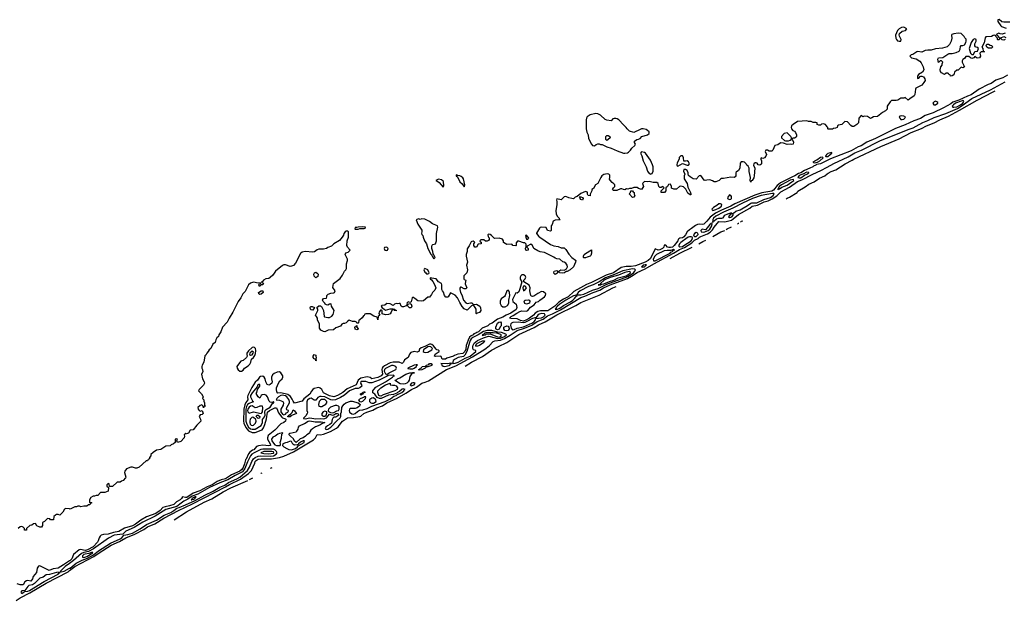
# Model space of a CAD drawing. Header units: inches. Extents: x 2701323 to 2964515, y 494916 to 722124.
# Tile 411 of 656: x 2939342 to 2952338, y 525203 to 532873. Entities that reach past the tile are written whole.
import ezdxf

# ---------------------------------------------------------------- set-up
doc = ezdxf.new("R2010")
doc.units = ezdxf.units.IN
doc.header["$MEASUREMENT"] = 0
for name, color, linetype in [('C9532', 7, 'Continuous'), ('C9542', 7, 'Continuous'), ('C9543', 7, 'Continuous'), ('C9553', 7, 'Continuous')]:
    doc.layers.add(name, color=color, linetype=linetype)

msp = doc.modelspace()

# ---------------------------------------------------------------- linework, layer by layer
at = {"layer": 'C9532', "color": 2}
for points, elevation in [([(2940000, 526410), (2939950, 526418), (2939932, 526408), (2939910, 526366), (2939872, 526328), (2939850, 526338), (2939830, 526338), (2939814, 526330), (2939794, 526310), (2939790, 526268), (2939750, 526266), (2939738, 526278), (2939710, 526286), (2939670, 526246), (2939642, 526230), (2939642, 526190), (2939630, 526168), (2939610, 526168), (2939569, 526189), (2939550, 526218), (2939525, 526215), (2939502, 526198), (2939474, 526190), (2939434, 526150), (2939434, 526130), (2939430, 526129), (2939406, 526130), (2939406, 526150), (2939386, 526170), (2939370, 526178), (2939350, 526175), (2939322, 526150)], 2), ([(2940000, 525725), (2939922, 525670), (2939850, 525630), (2939782, 525618), (2939730, 525596), (2939610, 525659), (2939590, 525653), (2939571, 525629), (2939563, 525570), (2939521, 525519), (2939510, 525488), (2939490, 525455), (2939450, 525466), (2939430, 525461), (2939411, 525449), (2939390, 525406), (2939348, 525408), (2939310, 525419)], 6), ([(2940000, 525691), (2939943, 525650), (2939879, 525590), (2939882, 525582), (2939890, 525581), (2939930, 525589), (2940000, 525626)], 10), ([(2939297, 525203), (2939350, 525237), (2939477, 525303), (2939690, 525430), (2939980, 525580), (2940000, 525596)], 6)]:
    msp.add_lwpolyline(points, dxfattribs=dict(at, elevation=elevation))
at = {"layer": 'C9532', "color": 2, "elevation": 10}
msp.add_lwpolyline([(2939875, 525575), (2939830, 525573), (2939735, 525545), (2939690, 525538), (2939650, 525511), (2939610, 525495), (2939536, 525424), (2939512, 525408), (2939462, 525398), (2939450, 525388), (2939410, 525334), (2939370, 525329), (2939357, 525310), (2939361, 525301), (2939370, 525295), (2939390, 525305), (2939401, 525310), (2939403, 525317), (2939410, 525321), (2939450, 525324), (2939470, 525334), (2939666, 525454), (2939849, 525550), (2939857, 525563), (2939873, 525570)], close=True, dxfattribs=at)
at = {"layer": 'C9542', "color": 2}
for points, elevation in [([(2940000, 525596), (2940070, 525650), (2940320, 525780), (2940390, 525831), (2940550, 525930), (2940660, 525980), (2940743, 526030), (2940864, 526076), (2940981, 526139), (2941030, 526174), (2941126, 526214), (2941244, 526290), (2941438, 526390), (2941622, 526478), (2942059, 526701), (2942110, 526733), (2942256, 526804), (2942360, 526880), (2942401, 526919), (2942445, 527015), (2942450, 527035), (2942463, 527050), (2942490, 527067), (2942530, 527074), (2942667, 527073), (2942770, 527090), (2942830, 527108), (2942957, 527163), (2943219, 527321), (2943247, 527350), (2943270, 527392), (2943311, 527391), (2943350, 527399), (2943446, 527434), (2943523, 527477), (2943545, 527495), (2943604, 527570), (2943667, 527613), (2943750, 527619), (2943830, 527631), (2943843, 527637), (2943884, 527670), (2943924, 527690), (2944004, 527716), (2944054, 527746), (2944130, 527772), (2944190, 527810), (2944325, 527875), (2944439, 527941), (2944513, 527990), (2944580, 528020), (2944650, 528070), (2944696, 528084), (2944737, 528103), (2944977, 528250), (2945100, 528300), (2945320, 528420), (2945481, 528519), (2945537, 528563), (2945590, 528620), (2945615, 528630), (2945690, 528641), (2945739, 528661), (2945816, 528704), (2945910, 528769), (2946004, 528796), (2946101, 528839), (2946170, 528888), (2946250, 528917), (2946310, 528960), (2946374, 528986), (2946480, 529040), (2946750, 529204), (2946801, 529219), (2946912, 529270), (2946998, 529302), (2947048, 529330), (2947134, 529370), (2947364, 529456), (2947417, 529483), (2947490, 529534), (2947599, 529581), (2947714, 529650), (2947973, 529788), (2948050, 529839), (2948116, 529864), (2948215, 529925), (2948250, 529959), (2948296, 529984), (2948316, 530000)], 6), ([(2948103, 530000), (2948090, 529991), (2948055, 529985), (2948042, 529978), (2948032, 529968), (2948028, 529950), (2947982, 529890), (2947957, 529870), (2947930, 529863), (2947910, 529864), (2947893, 529870), (2947870, 529894), (2947850, 529895), (2947842, 529870), (2947825, 529850), (2947790, 529832), (2947770, 529830), (2947730, 529848), (2947670, 529717), (2947636, 529690), (2947599, 529670), (2947470, 529621), (2947412, 529612), (2947346, 529614), (2947279, 529601), (2947179, 529530), (2947082, 529498), (2946890, 529401), (2946823, 529377), (2946746, 529330), (2946657, 529283), (2946580, 529210), (2946520, 529180), (2946459, 529141), (2946406, 529090), (2946311, 529029), (2946214, 529026), (2946182, 529018), (2946144, 528996), (2946123, 528970), (2946071, 528930), (2946030, 528906), (2945990, 528892), (2945950, 528901), (2945910, 528920), (2945824, 528924), (2945809, 528930), (2945827, 528953), (2945856, 528964), (2945903, 528997), (2945942, 529018), (2945970, 529025), (2946030, 529021), (2946049, 529030), (2946084, 529076), (2946132, 529108), (2946160, 529140), (2946189, 529151), (2946208, 529170), (2946270, 529210), (2946284, 529230), (2946285, 529250), (2946256, 529276), (2946230, 529282), (2946182, 529258), (2946130, 529221), (2946110, 529215), (2946099, 529219), (2946090, 529230), (2946079, 529270), (2946076, 529290), (2946079, 529330), (2946065, 529365), (2945995, 529410), (2945994, 529430), (2946014, 529450), (2946022, 529470), (2946013, 529490), (2945990, 529503), (2945970, 529501), (2945956, 529490), (2945946, 529470), (2945947, 529447), (2945968, 529408), (2945944, 529316), (2945930, 529277), (2945910, 529259), (2945890, 529263), (2945845, 529175), (2945849, 529149), (2945895, 529115), (2945904, 529070), (2945894, 529046), (2945823, 528997), (2945761, 528970), (2945717, 528943), (2945650, 528919), (2945576, 528864), (2945542, 528850), (2945522, 528830), (2945444, 528796), (2945422, 528778), (2945396, 528750), (2945377, 528743), (2945361, 528730), (2945338, 528722), (2945326, 528710), (2945301, 528699), (2945281, 528679), (2945260, 528640), (2945235, 528570), (2945230, 528521), (2945216, 528490), (2945210, 528480), (2945190, 528464), (2945124, 528456), (2945081, 528439), (2945070, 528430), (2944978, 528402), (2944962, 528390), (2944950, 528387), (2944918, 528390), (2944903, 528423), (2944890, 528429), (2944830, 528424), (2944819, 528430), (2944827, 528453), (2944878, 528490), (2944878, 528498), (2944869, 528509), (2944850, 528512), (2944840, 528520), (2944803, 528563), (2944781, 528581), (2944770, 528586), (2944750, 528587), (2944690, 528556), (2944642, 528538), (2944621, 528519), (2944609, 528491), (2944596, 528484), (2944590, 528481), (2944548, 528488), (2944503, 528477), (2944486, 528454), (2944470, 528412), (2944422, 528378), (2944410, 528347), (2944390, 528330), (2944350, 528348), (2944331, 528351), (2944270, 528347), (2944230, 528339), (2944158, 528302), (2944135, 528285), (2944126, 528270), (2944121, 528250), (2944132, 528190), (2944113, 528167), (2944070, 528148), (2943990, 528130), (2943968, 528148), (2943930, 528156), (2943844, 528136), (2943808, 528112), (2943781, 528050), (2943665, 527995), (2943608, 527950), (2943536, 527910), (2943490, 527893), (2943430, 527905), (2943350, 527946), (2943330, 527990), (2943310, 528007), (2943290, 528014), (2943268, 528012), (2943230, 528000), (2943210, 527986), (2943193, 527967), (2943170, 527925), (2943094, 527866), (2943070, 527834), (2942970, 527809), (2942950, 527834), (2942939, 527859), (2942915, 527895), (2942883, 527923), (2942790, 527943), (2942750, 527939), (2942735, 527955), (2942730, 527990), (2942732, 528010), (2942757, 528070), (2942776, 528104), (2942805, 528130), (2942816, 528150), (2942815, 528170), (2942789, 528210), (2942770, 528220), (2942742, 528218), (2942701, 528199), (2942680, 528180), (2942667, 528150), (2942666, 528130), (2942676, 528090), (2942670, 528070), (2942650, 528052), (2942630, 528044), (2942610, 528052), (2942603, 528063), (2942590, 528090), (2942581, 528130), (2942570, 528150), (2942550, 528164), (2942521, 528159), (2942509, 528151), (2942483, 528110), (2942450, 528084), (2942407, 528013), (2942355, 527910), (2942351, 527890), (2942353, 527850), (2942325, 527815), (2942313, 527787), (2942301, 527730), (2942296, 527570), (2942302, 527542), (2942328, 527488), (2942343, 527463), (2942362, 527443), (2942410, 527422), (2942450, 527420), (2942531, 527449), (2942543, 527457), (2942559, 527481), (2942576, 527524), (2942598, 527602), (2942614, 527690), (2942639, 527710), (2942710, 527746), (2942730, 527747), (2942738, 527738), (2942760, 527680), (2942801, 527621), (2942810, 527614), (2942850, 527601), (2942854, 527594), (2942850, 527570), (2942830, 527552), (2942790, 527535), (2942710, 527453), (2942620, 527380), (2942611, 527350), (2942613, 527333), (2942646, 527270), (2942652, 527248), (2942630, 527242), (2942550, 527253), (2942495, 527245), (2942467, 527233), (2942431, 527190), (2942414, 527186), (2942378, 527162), (2942362, 527138), (2942330, 527067), (2942322, 527058), (2942310, 527007), (2942290, 526956), (2942272, 526930), (2942246, 526910), (2942140, 526860), (2942057, 526810), (2942003, 526797), (2941947, 526773), (2941881, 526730), (2941816, 526704), (2941722, 526650), (2941630, 526617), (2941550, 526563), (2941530, 526561), (2941490, 526569), (2941479, 526550), (2941459, 526530), (2941414, 526506), (2941376, 526470), (2941321, 526450), (2941261, 526439), (2941232, 526428), (2941196, 526390), (2941137, 526350), (2941015, 526305), (2940939, 526261), (2940870, 526210), (2940830, 526189), (2940724, 526156), (2940650, 526112), (2940579, 526101), (2940510, 526076), (2940447, 526073), (2940418, 526062), (2940403, 526050), (2940391, 526030), (2940379, 525990), (2940368, 525970), (2940310, 525910), (2940238, 525870), (2940210, 525863), (2940184, 525864), (2940150, 525874), (2940128, 525872), (2940053, 525807), (2940029, 525750), (2940007, 525730), (2940000, 525725)], 6), ([(2943599, 530000), (2943562, 529958), (2943490, 529912), (2943458, 529882), (2943410, 529863), (2943390, 529850), (2943350, 529841), (2943290, 529843), (2943270, 529834), (2943232, 529808), (2943210, 529804), (2943110, 529809), (2943070, 529803), (2943050, 529784), (2942982, 529658), (2942954, 529626), (2942930, 529616), (2942910, 529614), (2942850, 529634), (2942830, 529634), (2942810, 529627), (2942719, 529550), (2942682, 529498), (2942650, 529467), (2942630, 529456), (2942590, 529449), (2942558, 529430), (2942546, 529414), (2942534, 529410), (2942562, 529390), (2942551, 529369), (2942531, 529369), (2942509, 529349), (2942498, 529370), (2942502, 529378), (2942518, 529382), (2942526, 529390), (2942518, 529398), (2942490, 529394), (2942430, 529406), (2942390, 529394), (2942362, 529370), (2942317, 529283), (2942289, 529251), (2942261, 529199), (2942224, 529150), (2942157, 529010), (2942106, 528930), (2942082, 528878), (2942021, 528810), (2941996, 528750), (2941971, 528710), (2941965, 528690), (2941945, 528670), (2941930, 528646), (2941922, 528610), (2941892, 528588), (2941865, 528530), (2941842, 528510), (2941831, 528489), (2941812, 528470), (2941799, 528441), (2941788, 528432), (2941771, 528350), (2941751, 528310), (2941746, 528290), (2941745, 528270), (2941755, 528250), (2941758, 528222), (2941742, 528190), (2941756, 528130), (2941778, 528090), (2941782, 528070), (2941770, 528046), (2941712, 527990), (2941702, 527970), (2941742, 527930), (2941760, 527900), (2941762, 527890), (2941754, 527870), (2941772, 527850), (2941773, 527833), (2941782, 527810), (2941782, 527782), (2941790, 527774), (2941790, 527766), (2941778, 527762), (2941770, 527748), (2941766, 527770), (2941746, 527786), (2941723, 527777), (2941692, 527750), (2941698, 527730), (2941710, 527712), (2941730, 527702), (2941750, 527712), (2941757, 527697), (2941762, 527670), (2941750, 527658), (2941725, 527655), (2941712, 527630), (2941730, 527594), (2941731, 527570), (2941681, 527519), (2941630, 527455), (2941594, 527450), (2941570, 527409), (2941543, 527403), (2941533, 527407), (2941514, 527390), (2941518, 527370), (2941511, 527350), (2941470, 527302), (2941426, 527290), (2941418, 527310), (2941426, 527330), (2941410, 527338), (2941394, 527330), (2941394, 527290), (2941372, 527270), (2941343, 527257), (2941330, 527242), (2941270, 527238), (2941205, 527195), (2941150, 527185), (2941102, 527158), (2941074, 527130), (2941074, 527110), (2941054, 527090), (2941054, 527070), (2941038, 527062), (2941030, 527046), (2941010, 527046), (2940920, 526960), (2940890, 526949), (2940870, 526949), (2940830, 526962), (2940810, 526962), (2940750, 526939), (2940731, 526910), (2940726, 526890), (2940742, 526830), (2940740, 526820), (2940710, 526786), (2940684, 526776), (2940670, 526766), (2940630, 526766), (2940567, 526707), (2940526, 526706), (2940522, 526742), (2940510, 526746), (2940494, 526730), (2940494, 526710), (2940514, 526694), (2940510, 526646), (2940467, 526627), (2940410, 526626), (2940372, 526588), (2940353, 526587), (2940330, 526578), (2940310, 526578), (2940280, 526560), (2940262, 526530), (2940262, 526502), (2940270, 526494), (2940290, 526494), (2940294, 526490), (2940278, 526482), (2940270, 526466), (2940250, 526466), (2940228, 526448), (2940190, 526448), (2940150, 526438), (2940130, 526446), (2940110, 526446), (2940090, 526438), (2940070, 526439), (2940010, 526408), (2940000, 526410)], 2), ([(2945531, 530000), (2945538, 529990), (2945538, 529970), (2945530, 529958), (2945510, 529948), (2945488, 529948), (2945470, 529966), (2945430, 529966), (2945414, 529950), (2945418, 529938), (2945433, 529933), (2945434, 529910), (2945392, 529908), (2945370, 529869), (2945348, 529870), (2945335, 529890), (2945338, 529910), (2945348, 529930), (2945340, 529940), (2945328, 529948), (2945310, 529944), (2945303, 529937), (2945286, 529914), (2945276, 529884), (2945250, 529846), (2945247, 529810), (2945235, 529770), (2945235, 529750), (2945251, 529670), (2945238, 529630), (2945251, 529569), (2945242, 529530), (2945205, 529490), (2945205, 529450), (2945210, 529442), (2945231, 529430), (2945225, 529415), (2945223, 529383), (2945242, 529330), (2945230, 529318), (2945210, 529318), (2945170, 529338), (2945162, 529338), (2945153, 529327), (2945152, 529308), (2945159, 529270), (2945178, 529238), (2945202, 529170), (2945230, 529133), (2945250, 529125), (2945290, 529133), (2945310, 529131), (2945330, 529111), (2945370, 529115), (2945416, 529090), (2945425, 529065), (2945428, 529030), (2945410, 529004), (2945382, 528998), (2945370, 528989), (2945366, 528990), (2945369, 529030), (2945366, 529050), (2945330, 529108), (2945305, 529095), (2945250, 529034), (2945210, 529055), (2945184, 529084), (2945150, 529135), (2945119, 529199), (2945090, 529236), (2945030, 529264), (2944996, 529210), (2944990, 529206), (2944968, 529208), (2944950, 529230), (2944934, 529274), (2944922, 529290), (2944915, 529310), (2944915, 529370), (2944908, 529388), (2944868, 529410), (2944838, 529450), (2944778, 529458), (2944770, 529466), (2944762, 529458), (2944762, 529450), (2944778, 529438), (2944795, 529415), (2944816, 529376), (2944835, 529330), (2944820, 529300), (2944791, 529270), (2944779, 529241), (2944750, 529208), (2944730, 529209), (2944670, 529159), (2944650, 529155), (2944598, 529158), (2944558, 529190), (2944530, 529206), (2944522, 529198), (2944510, 529146), (2944490, 529138), (2944470, 529146), (2944454, 529130), (2944458, 529118), (2944470, 529114), (2944490, 529122), (2944510, 529114), (2944518, 529090), (2944510, 529068), (2944486, 529066), (2944466, 529090), (2944462, 529102), (2944450, 529106), (2944445, 529095), (2944410, 529079), (2944390, 529082), (2944378, 529090), (2944362, 529122), (2944350, 529126), (2944330, 529118), (2944310, 529122), (2944290, 529115), (2944270, 529098), (2944230, 529118), (2944190, 529122), (2944160, 529100), (2944122, 529098), (2944114, 529090), (2944125, 529065), (2944150, 529054), (2944170, 529034), (2944233, 529053), (2944270, 529054), (2944294, 529050), (2944298, 529038), (2944310, 529034), (2944311, 529029), (2944286, 529030), (2944282, 529042), (2944270, 529046), (2944258, 529042), (2944245, 529010), (2944231, 528989), (2944210, 528979), (2944170, 528974), (2944128, 528988), (2944127, 529027), (2944115, 529035), (2944106, 529034), (2944085, 529010), (2944082, 528990), (2944094, 528970), (2944074, 528950), (2944070, 528906), (2944062, 528942), (2944015, 528955), (2943970, 528988), (2943910, 528986), (2943898, 528982), (2943890, 528966), (2943878, 528962), (2943864, 528936), (2943830, 528906), (2943818, 528902), (2943814, 528870), (2943810, 528866), (2943790, 528866), (2943782, 528882), (2943770, 528886), (2943733, 528887), (2943690, 528902), (2943672, 528890), (2943653, 528867), (2943630, 528858), (2943610, 528858), (2943594, 528850), (2943576, 528824), (2943517, 528803), (2943482, 528778), (2943414, 528770), (2943370, 528749), (2943354, 528754), (2943318, 528770), (2943298, 528798), (2943298, 528850), (2943275, 528910), (2943275, 528930), (2943258, 528950), (2943248, 528970), (2943278, 529030), (2943278, 529050), (2943266, 529070), (2943290, 529092), (2943312, 529092), (2943324, 529084), (2943353, 529033), (2943362, 528950), (2943367, 528947), (2943410, 528937), (2943430, 528941), (2943463, 528957), (2943481, 528979), (2943495, 529030), (2943457, 529090), (2943454, 529114), (2943450, 529118), (2943430, 529115), (2943410, 529104), (2943390, 529108), (2943375, 529115), (2943368, 529130), (2943348, 529150), (2943338, 529170), (2943350, 529192), (2943390, 529194), (2943398, 529210), (2943398, 529230), (2943415, 529245), (2943450, 529261), (2943490, 529265), (2943498, 529270), (2943508, 529290), (2943476, 529336), (2943484, 529390), (2943570, 529452), (2943603, 529497), (2943629, 529550), (2943649, 529570), (2943655, 529585), (2943654, 529650), (2943669, 529690), (2943668, 529708), (2943638, 529770), (2943648, 529792), (2943678, 529802), (2943702, 529830), (2943669, 529869), (2943662, 529890), (2943665, 529950), (2943680, 530000), (2943680, 530000)], 2), ([(2944669, 530000), (2944687, 529950), (2944711, 529911), (2944730, 529851), (2944770, 529774), (2944782, 529762), (2944785, 529750), (2944810, 529712), (2944828, 529730), (2944810, 529766), (2944798, 529778), (2944794, 529810), (2944782, 529850), (2944782, 529878), (2944785, 529895), (2944795, 529905), (2944830, 529914), (2944844, 529950), (2944843, 530000)], 2), ([(2946209, 530000), (2946350, 529901), (2946390, 529886), (2946450, 529878), (2946490, 529857), (2946530, 529861), (2946550, 529839), (2946590, 529775), (2946628, 529730), (2946678, 529698), (2946682, 529690), (2946679, 529670), (2946651, 529610), (2946606, 529570), (2946570, 529547), (2946555, 529545), (2946532, 529530), (2946510, 529526), (2946466, 529530), (2946458, 529550), (2946486, 529570), (2946530, 529562), (2946560, 529580), (2946572, 529610), (2946569, 529630), (2946550, 529657), (2946530, 529669), (2946510, 529674), (2946470, 529708), (2946430, 529713), (2946410, 529721), (2946390, 529736), (2946270, 529799), (2946210, 529807), (2946179, 529819), (2946128, 529850), (2946109, 529889), (2946090, 529908), (2946038, 529882), (2946034, 529870), (2946052, 529852), (2946052, 529830), (2946030, 529822), (2946022, 529830), (2946018, 529850), (2946027, 529873), (2946027, 529907), (2946010, 529926), (2945990, 529926), (2945930, 529948), (2945913, 529947), (2945893, 529927), (2945894, 529890), (2945890, 529886), (2945850, 529889), (2945842, 529902), (2945830, 529909), (2945770, 529905), (2945729, 529930), (2945729, 529950), (2945713, 529973), (2945670, 529989), (2945610, 529982), (2945592, 530000)], 2), ([(2946024, 530000), (2946030, 529974), (2946050, 529972), (2946062, 529990), (2946054, 530000)], 2), ([(2948166, 530000), (2948150, 529992), (2948070, 529930), (2948051, 529910), (2948041, 529890), (2948042, 529882), (2948054, 529874), (2948090, 529878), (2948110, 529888), (2948205, 529950), (2948219, 529970), (2948223, 529990), (2948219, 529999), (2948217, 530000)], 10), ([(2948305, 529913), (2948357, 529943), (2948398, 529962)], 2), ([(2947927, 529718), (2948057, 529790), (2948216, 529867)], 2), ([(2945221, 528296), (2945305, 528350), (2945450, 528426), (2945570, 528506), (2945662, 528558), (2945772, 528608), (2945930, 528716), (2946133, 528807), (2946190, 528840), (2946277, 528883), (2946430, 528972), (2946683, 529097), (2946750, 529136), (2946990, 529233), (2947169, 529330), (2947214, 529349)], 2), ([(2940000, 525626), (2940007, 525630), (2940087, 525693), (2940166, 525734), (2940238, 525762), (2940315, 525805), (2940381, 525859), (2940540, 525960), (2940670, 526017), (2940689, 526030), (2940717, 526063), (2940771, 526071), (2940830, 526090), (2940933, 526147), (2941017, 526203), (2941150, 526260), (2941250, 526326), (2941335, 526365), (2941376, 526390), (2941418, 526422), (2941449, 526430), (2941530, 526463), (2941657, 526523), (2941786, 526594), (2941895, 526645), (2941983, 526697), (2942050, 526726), (2942100, 526760), (2942210, 526807), (2942250, 526830), (2942350, 526917), (2942376, 526964), (2942404, 527036), (2942426, 527074), (2942449, 527091), (2942490, 527106), (2942527, 527113), (2942650, 527109), (2942690, 527113), (2942728, 527132), (2942739, 527150), (2942733, 527170), (2942710, 527190), (2942690, 527198), (2942550, 527201), (2942524, 527196), (2942436, 527150), (2942408, 527132), (2942389, 527111), (2942349, 527031), (2942315, 526945), (2942281, 526899), (2942186, 526854), (2942090, 526793), (2941985, 526755), (2941848, 526692), (2941694, 526606), (2941620, 526580), (2941562, 526538), (2941507, 526513), (2941475, 526485), (2941416, 526444), (2941270, 526405), (2941130, 526315), (2940966, 526234), (2940855, 526165), (2940745, 526115), (2940703, 526077), (2940590, 526062), (2940514, 526026), (2940318, 525882), (2940251, 525849), (2940187, 525833), (2940160, 525820), (2940051, 525729), (2940000, 525691)], 10), ([(2942653, 526948), (2942665, 526955), (2942673, 526959)], 2), ([(2942523, 526878), (2942530, 526883), (2942544, 526889)], 2), ([(2941383, 526268), (2941546, 526374), (2941779, 526501), (2941877, 526543), (2942030, 526636), (2942130, 526688), (2942353, 526786)], 2), ([(2942377, 526799), (2942410, 526819), (2942421, 526823)], 2)]:
    msp.add_lwpolyline(points, dxfattribs=dict(at, elevation=elevation))
for points, elevation in [([(2944190, 529866), (2944158, 529862), (2944154, 529850), (2944162, 529830), (2944190, 529825), (2944198, 529830), (2944206, 529850)], 2), ([(2946790, 529725), (2946782, 529730), (2946784, 529750), (2946794, 529770), (2946810, 529786), (2946890, 529832), (2946891, 529789), (2946881, 529759), (2946871, 529749), (2946830, 529737), (2946810, 529726)], 2), ([(2947970, 529835), (2947935, 529825), (2947890, 529826), (2947850, 529819), (2947748, 529772), (2947724, 529750), (2947704, 529710), (2947706, 529686), (2947730, 529687), (2947926, 529790), (2947938, 529802), (2947957, 529810), (2947961, 529819), (2947983, 529830)], 10), ([(2944690, 529584), (2944681, 529579), (2944676, 529570), (2944690, 529538), (2944702, 529530), (2944710, 529514), (2944730, 529514), (2944742, 529518), (2944746, 529530), (2944730, 529568)], 2), ([(2946410, 529509), (2946389, 529531), (2946390, 529534), (2946398, 529550), (2946430, 529558), (2946442, 529550), (2946442, 529530), (2946430, 529518)], 2), ([(2947430, 529580), (2947304, 529556), (2947194, 529506), (2947076, 529464), (2946990, 529412), (2946910, 529371), (2946850, 529350), (2946739, 529290), (2946712, 529270), (2946699, 529250), (2946700, 529240), (2946650, 529225), (2946550, 529169), (2946470, 529115), (2946442, 529090), (2946425, 529070), (2946422, 529058), (2946411, 529050), (2946430, 529045), (2946470, 529063), (2946521, 529099), (2946612, 529148), (2946643, 529170), (2946666, 529190), (2946682, 529210), (2946683, 529217), (2946699, 529230), (2946700, 529240), (2946750, 529240), (2946790, 529248), (2946902, 529298), (2946977, 529323), (2947090, 529378), (2947370, 529481), (2947413, 529507), (2947443, 529530), (2947461, 529550), (2947468, 529570), (2947456, 529576)], 10), ([(2947596, 529636), (2947573, 529630), (2947563, 529617), (2947548, 529610), (2947564, 529604), (2947590, 529608), (2947613, 529633)], 10), ([(2943250, 529462), (2943227, 529487), (2943224, 529510), (2943232, 529528), (2943250, 529536), (2943270, 529526), (2943281, 529510), (2943278, 529482)], 2), ([(2947385, 529545), (2947330, 529535), (2947244, 529496), (2947150, 529472), (2947092, 529450), (2947058, 529430), (2947007, 529390), (2947006, 529374), (2946997, 529377), (2946976, 529370), (2946984, 529364), (2947010, 529369), (2947022, 529378), (2947050, 529384), (2947126, 529414), (2947183, 529430), (2947239, 529461), (2947345, 529490), (2947383, 529510), (2947405, 529530), (2947400, 529540)], 14), ([(2945790, 529301), (2945770, 529289), (2945750, 529230), (2945742, 529218), (2945695, 529185), (2945684, 529156), (2945684, 529124), (2945697, 529097), (2945721, 529081), (2945750, 529081), (2945781, 529099), (2945796, 529130), (2945796, 529170), (2945813, 529230), (2945808, 529268), (2945799, 529290)], 6), ([(2946010, 529357), (2945990, 529355), (2945983, 529330), (2945990, 529291), (2946010, 529298), (2946031, 529331), (2946020, 529350)], 10), ([(2942510, 529244), (2942498, 529250), (2942495, 529270), (2942530, 529291), (2942550, 529291), (2942556, 529270), (2942530, 529245)], 2), ([(2946030, 529117), (2946010, 529126), (2946001, 529150), (2946010, 529166), (2946018, 529170), (2946053, 529173), (2946067, 529167), (2946074, 529154), (2946070, 529129)], 6), ([(2943210, 529038), (2943190, 529042), (2943182, 529050), (2943175, 529070), (2943180, 529080), (2943190, 529085), (2943204, 529084), (2943234, 529070)], 2), ([(2946231, 528990), (2946198, 528982), (2946180, 528970), (2946159, 528941), (2946110, 528925), (2946036, 528884), (2946010, 528874), (2945990, 528870), (2945921, 528879), (2945850, 528871), (2945835, 528865), (2945826, 528854), (2945822, 528838), (2945830, 528799), (2945841, 528781), (2945850, 528774), (2945870, 528782), (2945910, 528800), (2945990, 528815), (2946071, 528849), (2946110, 528870), (2946132, 528888), (2946151, 528910), (2946156, 528924), (2946188, 528932), (2946230, 528935), (2946254, 528946), (2946276, 528970), (2946270, 528989)], 10), ([(2943790, 528778), (2943770, 528786), (2943766, 528814), (2943782, 528818), (2943790, 528834), (2943792, 528810), (2943811, 528790), (2943810, 528786)], 2), ([(2945650, 528774), (2945630, 528786), (2945625, 528790), (2945627, 528813), (2945650, 528865), (2945664, 528876), (2945690, 528881), (2945697, 528870), (2945699, 528830), (2945684, 528816), (2945670, 528787)], 6), ([(2945770, 528761), (2945746, 528766), (2945733, 528790), (2945734, 528810), (2945770, 528829), (2945790, 528825), (2945799, 528810), (2945804, 528790), (2945790, 528768)], 6), ([(2945510, 528769), (2945465, 528755), (2945392, 528708), (2945325, 528675), (2945303, 528657), (2945287, 528633), (2945278, 528610), (2945246, 528490), (2945218, 528442), (2945198, 528422), (2945130, 528410), (2945090, 528390), (2945065, 528370), (2945053, 528333), (2945063, 528337), (2945073, 528333), (2945090, 528336), (2945130, 528347), (2945220, 528400), (2945288, 528430), (2945364, 528490), (2945362, 528502), (2945330, 528513), (2945323, 528530), (2945323, 528550), (2945328, 528572), (2945342, 528598), (2945385, 528635), (2945462, 528670), (2945530, 528691), (2945551, 528690), (2945650, 528661), (2945690, 528664), (2945741, 528690), (2945767, 528710), (2945760, 528720), (2945700, 528740), (2945650, 528747), (2945572, 528768)], 10), ([(2945590, 528737), (2945495, 528735), (2945477, 528730), (2945476, 528724), (2945445, 528710), (2945450, 528703), (2945464, 528704), (2945489, 528710), (2945501, 528719), (2945550, 528722), (2945650, 528683), (2945670, 528681), (2945690, 528686), (2945698, 528690), (2945697, 528710), (2945693, 528713), (2945638, 528730)], 14), ([(2942430, 528545), (2942410, 528541), (2942362, 528497), (2942341, 528470), (2942339, 528450), (2942343, 528430), (2942337, 528410), (2942290, 528373), (2942272, 528368), (2942260, 528360), (2942216, 528304), (2942210, 528290), (2942211, 528270), (2942226, 528246), (2942250, 528232), (2942268, 528232), (2942290, 528244), (2942309, 528271), (2942359, 528301), (2942379, 528321), (2942394, 528350), (2942403, 528390), (2942428, 528412), (2942445, 528435), (2942455, 528465), (2942461, 528501), (2942453, 528530), (2942441, 528541)], 6), ([(2944750, 528557), (2944730, 528552), (2944672, 528510), (2944667, 528490), (2944681, 528481), (2944698, 528478), (2944730, 528482), (2944782, 528510), (2944789, 528530), (2944770, 528552)], 10), ([(2945370, 528556), (2945361, 528570), (2945372, 528590), (2945401, 528610), (2945450, 528630), (2945478, 528630), (2945467, 528610), (2945410, 528570)], 6), ([(2942410, 528496), (2942380, 528470), (2942375, 528450), (2942390, 528440), (2942410, 528444), (2942425, 528470), (2942426, 528486)], 10), ([(2943250, 528366), (2943246, 528390), (2943230, 528395), (2943215, 528410), (2943215, 528430), (2943230, 528451), (2943250, 528442), (2943253, 528433), (2943256, 528404), (2943252, 528392), (2943254, 528370)], 2), ([(2944250, 528307), (2944170, 528264), (2944157, 528250), (2944153, 528230), (2944170, 528196), (2944186, 528190), (2944190, 528182), (2944195, 528185), (2944194, 528190), (2944219, 528210), (2944306, 528250), (2944315, 528270), (2944305, 528290), (2944270, 528307)], 10), ([(2944574, 528314), (2944550, 528309), (2944465, 528270), (2944465, 528265), (2944490, 528261), (2944530, 528263), (2944550, 528269), (2944578, 528290), (2944580, 528300), (2944592, 528312)], 10), ([(2944623, 528243), (2944607, 528247), (2944624, 528256), (2944629, 528270), (2944645, 528275), (2944655, 528290), (2944698, 528298), (2944706, 528294), (2944709, 528310), (2944742, 528318), (2944750, 528330), (2944771, 528330), (2944785, 528310), (2944770, 528299), (2944729, 528289), (2944711, 528289), (2944692, 528270), (2944650, 528249)], 6), ([(2945034, 528334), (2944990, 528329), (2944902, 528330), (2944908, 528328), (2944914, 528310), (2944930, 528296), (2944950, 528293), (2945010, 528306), (2945021, 528310), (2945034, 528326), (2945048, 528330)], 10), ([(2944270, 528179), (2944205, 528175), (2944202, 528170), (2944087, 528113), (2943990, 528076), (2943955, 528075), (2943910, 528093), (2943850, 528093), (2943845, 528090), (2943841, 528070), (2943853, 528050), (2943856, 528030), (2943831, 528009), (2943810, 528003), (2943770, 528001), (2943695, 527970), (2943628, 527912), (2943577, 527883), (2943510, 527853), (2943473, 527847), (2943451, 527851), (2943370, 527892), (2943323, 527897), (2943304, 527896), (2943279, 527881), (2943250, 527848), (2943227, 527847), (2943190, 527872), (2943170, 527870), (2943150, 527858), (2943141, 527850), (2943130, 527826), (2943132, 527712), (2943139, 527690), (2943138, 527670), (2943119, 527641), (2943087, 527610), (2943090, 527605), (2943110, 527602), (2943170, 527614), (2943250, 527599), (2943310, 527605), (2943350, 527601), (2943370, 527604), (2943390, 527614), (2943430, 527660), (2943470, 527651), (2943490, 527653), (2943514, 527670), (2943533, 527673), (2943546, 527666), (2943556, 527650), (2943516, 527624), (2943490, 527621), (2943476, 527610), (2943466, 527590), (2943457, 527543), (2943436, 527524), (2943405, 527510), (2943385, 527490), (2943375, 527470), (2943390, 527460), (2943410, 527465), (2943451, 527489), (2943526, 527574), (2943570, 527613), (2943579, 527630), (2943579, 527670), (2943589, 527691), (2943596, 527750), (2943607, 527773), (2943625, 527795), (2943649, 527811), (2943710, 527832), (2943730, 527833), (2943810, 527811), (2943835, 527790), (2943828, 527770), (2943796, 527744), (2943770, 527737), (2943710, 527739), (2943695, 527730), (2943690, 527710), (2943697, 527690), (2943726, 527666), (2943750, 527664), (2943770, 527671), (2943801, 527699), (2943827, 527713), (2943870, 527719), (2943930, 527737), (2943990, 527769), (2944168, 527830), (2944236, 527864), (2944282, 527898), (2944312, 527910), (2944321, 527919), (2944384, 527950), (2944413, 527970), (2944418, 527982), (2944429, 527990), (2944410, 527998), (2944390, 527991), (2944357, 527963), (2944328, 527950), (2944319, 527941), (2944276, 527924), (2944208, 527912), (2944112, 527868), (2944089, 527869), (2944062, 527882), (2944030, 527927), (2944003, 527943), (2944005, 527970), (2944015, 527990), (2944043, 528017), (2944170, 528090), (2944261, 528150), (2944274, 528166), (2944288, 528170)], 10), ([(2944410, 528059), (2944365, 528065), (2944302, 528102), (2944298, 528110), (2944322, 528118), (2944329, 528130), (2944358, 528142), (2944437, 528190), (2944478, 528202), (2944490, 528210), (2944554, 528210), (2944531, 528209), (2944520, 528200), (2944490, 528158), (2944482, 528110), (2944470, 528090), (2944450, 528072), (2944430, 528062)], 6), ([(2942494, 528054), (2942486, 528050), (2942478, 528022), (2942410, 527944), (2942389, 527910), (2942390, 527890), (2942417, 527837), (2942427, 527830), (2942419, 527821), (2942410, 527821), (2942370, 527804), (2942351, 527789), (2942336, 527764), (2942326, 527730), (2942326, 527570), (2942340, 527530), (2942363, 527490), (2942388, 527468), (2942410, 527463), (2942450, 527466), (2942530, 527512), (2942549, 527550), (2942548, 527590), (2942574, 527626), (2942581, 527650), (2942579, 527690), (2942583, 527710), (2942596, 527724), (2942650, 527755), (2942679, 527801), (2942696, 527810), (2942697, 527817), (2942690, 527828), (2942682, 527818), (2942670, 527816), (2942650, 527822), (2942634, 527834), (2942613, 527893), (2942594, 527914), (2942570, 527920), (2942541, 527919), (2942530, 527910), (2942518, 527882), (2942510, 527874), (2942490, 527890), (2942465, 527935), (2942474, 527950), (2942482, 527990), (2942512, 528030), (2942510, 528053)], 10), ([(2944263, 528043), (2944290, 528043), (2944310, 528036), (2944330, 528010), (2944323, 527990), (2944294, 527970), (2944141, 527919), (2944110, 527902), (2944090, 527903), (2944083, 527910), (2944068, 527950), (2944068, 527972), (2944107, 528010), (2944169, 528050), (2944231, 528071), (2944234, 528050)], 6), ([(2944550, 528076), (2944530, 528076), (2944514, 528070), (2944497, 528050), (2944510, 528036), (2944550, 528049), (2944563, 528070)], 10), ([(2942808, 527912), (2942790, 527908), (2942757, 527890), (2942735, 527870), (2942726, 527850), (2942770, 527845), (2942815, 527830), (2942825, 527810), (2942818, 527782), (2942789, 527730), (2942790, 527691), (2942810, 527664), (2942830, 527655), (2942850, 527663), (2942862, 527678), (2942881, 527690), (2942890, 527705), (2942890, 527712), (2942870, 527721), (2942865, 527730), (2942868, 527750), (2942902, 527810), (2942904, 527830), (2942895, 527855), (2942870, 527890), (2942850, 527903)], 10), ([(2943890, 527892), (2943878, 527882), (2943843, 527870), (2943815, 527850), (2943829, 527830), (2943850, 527825), (2943870, 527833), (2943907, 527870), (2943909, 527889)], 14), ([(2943885, 527945), (2943871, 527949), (2943875, 527935), (2943870, 527928), (2943856, 527924), (2943850, 527915), (2943841, 527921), (2943841, 527930), (2943860, 527940), (2943869, 527950), (2943890, 527958), (2943896, 527956), (2943896, 527950)], 10), ([(2944010, 527880), (2943990, 527875), (2943965, 527855), (2943961, 527850), (2943960, 527830), (2943976, 527810), (2943990, 527806), (2944010, 527808), (2944049, 527830), (2944042, 527850)], 14), ([(2942410, 527771), (2942390, 527768), (2942370, 527754), (2942355, 527730), (2942351, 527710), (2942355, 527695), (2942370, 527674), (2942430, 527694), (2942530, 527673), (2942540, 527680), (2942545, 527695), (2942552, 527752), (2942549, 527769), (2942510, 527770), (2942470, 527749), (2942450, 527747)], 14), ([(2943350, 527858), (2943324, 527856), (2943311, 527849), (2943297, 527830), (2943288, 527790), (2943290, 527770), (2943310, 527762), (2943330, 527764), (2943385, 527795), (2943398, 527810), (2943397, 527830), (2943370, 527854)], 14), ([(2943530, 527778), (2943505, 527775), (2943446, 527754), (2943416, 527730), (2943412, 527710), (2943416, 527696), (2943444, 527684), (2943470, 527680), (2943490, 527686), (2943530, 527705), (2943551, 527710), (2943561, 527730), (2943558, 527758), (2943550, 527770)], 14), ([(2942410, 527621), (2942386, 527594), (2942379, 527570), (2942380, 527550), (2942386, 527530), (2942399, 527519), (2942410, 527514), (2942430, 527518), (2942456, 527544), (2942464, 527570), (2942457, 527590), (2942430, 527620)], 14), ([(2942490, 527603), (2942462, 527630), (2942470, 527650), (2942491, 527651), (2942511, 527630), (2942509, 527611)], 10), ([(2942890, 527625), (2942879, 527630), (2942896, 527644), (2942896, 527650), (2942918, 527662), (2942938, 527682), (2942950, 527718), (2942970, 527706), (2942996, 527670), (2942922, 527638), (2942910, 527629)], 6), ([(2943370, 527701), (2943348, 527692), (2943328, 527670), (2943330, 527649), (2943350, 527637), (2943370, 527636), (2943387, 527650), (2943397, 527677), (2943394, 527694)], 14), ([(2943240, 527560), (2943320, 527560), (2943371, 527550), (2943330, 527536), (2943304, 527516), (2943246, 527494), (2943206, 527470), (2943183, 527450), (2943171, 527430), (2943166, 527410), (2943130, 527390), (2943113, 527370), (2943084, 527350), (2943045, 527335), (2942990, 527287), (2942970, 527305), (2942958, 527338), (2942916, 527370), (2942899, 527390), (2942905, 527410), (2942910, 527412), (2942990, 527430), (2943001, 527439), (2943018, 527462), (2943024, 527490), (2943037, 527510), (2943100, 527540), (2943149, 527570), (2943170, 527574)], 6), ([(2942810, 527414), (2942770, 527407), (2942750, 527399), (2942714, 527370), (2942683, 527357), (2942667, 527330), (2942669, 527310), (2942677, 527297), (2942710, 527257), (2942730, 527247), (2942770, 527247), (2942779, 527250), (2942783, 527257), (2942784, 527270), (2942779, 527290), (2942797, 527343), (2942803, 527397), (2942814, 527410)], 10), ([(2943102, 527310), (2943083, 527310), (2943050, 527294), (2943023, 527270), (2943019, 527261), (2943004, 527256), (2942970, 527254), (2942959, 527259), (2942948, 527268), (2942930, 527302), (2942910, 527306), (2942873, 527287), (2942850, 527285), (2942817, 527270), (2942811, 527250), (2942827, 527230), (2942870, 527210), (2942894, 527194), (2942930, 527189), (2942984, 527210), (2943008, 527230), (2943017, 527243), (2943096, 527290), (2943097, 527303)], 10), ([(2942670, 527171), (2942565, 527170), (2942527, 527150), (2942563, 527143), (2942630, 527138), (2942690, 527146), (2942695, 527150), (2942690, 527163)], 14), ([(2941673, 526570), (2941654, 526570), (2941658, 526562), (2941650, 526569), (2941640, 526560), (2941614, 526550), (2941617, 526543), (2941605, 526530), (2941610, 526529), (2941622, 526538), (2941630, 526537), (2941660, 526550), (2941660, 526560)], 14), ([(2940298, 525838), (2940290, 525837), (2940256, 525824), (2940206, 525814), (2940190, 525807), (2940172, 525790), (2940173, 525773), (2940190, 525770), (2940230, 525783), (2940309, 525830)], 14)]:
    msp.add_lwpolyline(points, close=True, dxfattribs=dict(at, elevation=elevation))
at = {"layer": 'C9543', "color": 2}
for points, elevation in [([(2950000, 531458), (2949989, 531469), (2949978, 531490), (2949950, 531499), (2949926, 531494), (2949910, 531478), (2949890, 531478), (2949869, 531489), (2949866, 531510), (2949850, 531515), (2949816, 531516), (2949790, 531528), (2949752, 531528), (2949730, 531535), (2949610, 531529), (2949550, 531489), (2949531, 531470), (2949526, 531450), (2949531, 531430), (2949545, 531410), (2949570, 531398), (2949583, 531383), (2949596, 531350), (2949596, 531330), (2949590, 531322), (2949570, 531309), (2949552, 531308), (2949538, 531302), (2949534, 531290), (2949544, 531284), (2949557, 531257), (2949551, 531230), (2949530, 531222), (2949510, 531229), (2949470, 531224), (2949423, 531243), (2949390, 531244), (2949366, 531234), (2949350, 531219), (2949311, 531209), (2949282, 531150), (2949270, 531138), (2949236, 531136), (2949210, 531148), (2949190, 531148), (2949183, 531130), (2949198, 531090), (2949192, 531068), (2949174, 531050), (2949150, 531038), (2949130, 531046), (2949124, 531036), (2949122, 531030), (2949132, 531010), (2949131, 530970), (2949122, 530958), (2949110, 530949), (2949090, 530955), (2949077, 530977), (2949063, 530983), (2949050, 530984), (2949031, 530969), (2949027, 530950), (2949047, 530910), (2949038, 530810), (2949030, 530784), (2949011, 530750), (2948998, 530742), (2948990, 530728), (2948985, 530750), (2948986, 530790), (2948969, 530869), (2948969, 530910), (2948956, 530936), (2948939, 530950), (2948929, 530970), (2948910, 530989), (2948890, 530997), (2948865, 530995), (2948850, 530978), (2948847, 530910), (2948830, 530882), (2948800, 530860), (2948792, 530850), (2948796, 530836), (2948795, 530810), (2948785, 530795), (2948770, 530789), (2948730, 530794), (2948630, 530775), (2948605, 530775), (2948590, 530768), (2948572, 530750), (2948530, 530729), (2948510, 530729), (2948485, 530745), (2948450, 530758), (2948410, 530755), (2948390, 530749), (2948375, 530755), (2948330, 530815), (2948308, 530812), (2948270, 530764), (2948230, 530769), (2948190, 530795), (2948170, 530815), (2948163, 530830), (2948164, 530850), (2948158, 530870), (2948150, 530879), (2948130, 530892), (2948108, 530892), (2948105, 530870), (2948121, 530830), (2948111, 530810), (2948112, 530770), (2948150, 530711), (2948160, 530660), (2948196, 530590), (2948201, 530570), (2948199, 530561), (2948190, 530559), (2948162, 530582), (2948133, 530633), (2948103, 530663), (2948070, 530675), (2948050, 530669), (2948010, 530634), (2947976, 530636), (2947946, 530646), (2947944, 530670), (2947930, 530698), (2947905, 530695), (2947892, 530670), (2947872, 530650), (2947872, 530610), (2947852, 530590), (2947810, 530588), (2947810, 530614), (2947848, 530650), (2947840, 530660), (2947830, 530668), (2947810, 530658), (2947790, 530658), (2947778, 530670), (2947769, 530709), (2947750, 530722), (2947702, 530722), (2947650, 530735), (2947630, 530729), (2947590, 530734), (2947562, 530710), (2947576, 530670), (2947550, 530629), (2947510, 530642), (2947490, 530658), (2947450, 530654), (2947418, 530642), (2947390, 530642), (2947370, 530635), (2947350, 530638), (2947330, 530626), (2947312, 530628), (2947290, 530638), (2947270, 530638), (2947224, 530616), (2947178, 530618), (2947168, 530630), (2947178, 530650), (2947195, 530670), (2947195, 530690), (2947185, 530705), (2947161, 530721), (2947134, 530754), (2947128, 530768), (2947133, 530787), (2947130, 530818), (2947118, 530830), (2947095, 530835), (2947050, 530829), (2947026, 530810), (2947011, 530790), (2946971, 530710), (2946942, 530690), (2946917, 530643), (2946894, 530630), (2946892, 530610), (2946871, 530570), (2946870, 530548), (2946846, 530550), (2946838, 530570), (2946835, 530595), (2946810, 530602), (2946750, 530575), (2946702, 530538), (2946674, 530530), (2946652, 530508), (2946630, 530509), (2946590, 530519), (2946550, 530535), (2946528, 530532), (2946490, 530495), (2946430, 530506), (2946427, 530490), (2946431, 530471), (2946431, 530430), (2946419, 530350), (2946423, 530310), (2946436, 530276), (2946462, 530250), (2946462, 530242), (2946474, 530230), (2946410, 530225), (2946385, 530210), (2946371, 530169), (2946358, 530150), (2946356, 530090), (2946350, 530078), (2946310, 530089), (2946290, 530128), (2946227, 530133), (2946210, 530129), (2946201, 530119), (2946165, 530055), (2946165, 530050), (2946195, 530010), (2946209, 530000)], 2), ([(2950000, 531013), (2949913, 530970), (2949860, 530960), (2949851, 530950), (2949820, 530940), (2949810, 530930), (2949771, 530910), (2949700, 530880), (2949650, 530850), (2949620, 530840), (2949572, 530808), (2949543, 530797), (2949384, 530716), (2949338, 530682), (2949290, 530623), (2949271, 530609), (2949136, 530584), (2949045, 530555), (2948781, 530439), (2948730, 530410), (2948603, 530357), (2948524, 530316), (2948455, 530265), (2948413, 530210), (2948370, 530170), (2948350, 530166), (2948310, 530172), (2948290, 530168), (2948264, 530156), (2948210, 530114), (2948181, 530099), (2948151, 530070), (2948132, 530030), (2948110, 530004), (2948103, 530000)], 6), ([(2950000, 531097), (2949991, 531090), (2949984, 531076), (2949972, 531070), (2949984, 531064), (2950000, 531065)], 6), ([(2948316, 530000), (2948330, 530010), (2948418, 530042), (2948454, 530066), (2948485, 530095), (2948510, 530134), (2948570, 530206), (2948650, 530204), (2948735, 530225), (2948760, 530240), (2948830, 530300), (2948978, 530382), (2949010, 530408), (2949079, 530421), (2949170, 530465), (2949220, 530480), (2949275, 530505), (2949334, 530546), (2949390, 530600), (2949501, 530659), (2949610, 530736), (2949664, 530756), (2949810, 530834), (2949918, 530882), (2950000, 530926)], 6), ([(2949460, 530508), (2949470, 530516), (2949502, 530530), (2949602, 530590), (2949613, 530607), (2949710, 530663), (2949759, 530701), (2949829, 530731), (2949899, 530781), (2949968, 530810), (2950000, 530835)], 2), ([(2944843, 530000), (2944843, 530050), (2944859, 530130), (2944855, 530150), (2944790, 530177), (2944750, 530209), (2944690, 530237), (2944650, 530242), (2944630, 530235), (2944610, 530242), (2944585, 530235), (2944574, 530230), (2944596, 530170), (2944650, 530094), (2944651, 530069), (2944645, 530055), (2944650, 530034), (2944661, 530021), (2944669, 530000)], 2), ([(2948857, 530199), (2948870, 530211), (2948886, 530214)], 2), ([(2943680, 530000), (2943682, 530070), (2943670, 530079), (2943650, 530078), (2943639, 530070), (2943622, 530050), (2943614, 530026), (2943600, 530000), (2943599, 530000)], 2), ([(2948491, 530010), (2948598, 530070), (2948647, 530090)], 2), ([(2948668, 530101), (2948678, 530110), (2948736, 530136)], 2), ([(2948817, 530178), (2948830, 530186), (2948835, 530187)], 2), ([(2945592, 530000), (2945570, 530022), (2945550, 530035), (2945530, 530038), (2945522, 530030), (2945525, 530010), (2945531, 530000)], 2), ([(2946054, 530000), (2946030, 530028), (2946018, 530022), (2946024, 530000)], 2), ([(2948217, 530000), (2948204, 530004), (2948183, 530003), (2948170, 530002), (2948166, 530000)], 10)]:
    msp.add_lwpolyline(points, dxfattribs=dict(at, elevation=elevation))
for points, elevation in [([(2946947, 531633), (2946870, 531616), (2946833, 531590), (2946822, 531570), (2946820, 531550), (2946817, 531430), (2946829, 531389), (2946847, 531350), (2946850, 531302), (2946887, 531227), (2946902, 531210), (2946930, 531205), (2946950, 531222), (2946971, 531231), (2946991, 531231), (2947010, 531222), (2947030, 531225), (2947090, 531191), (2947150, 531177), (2947230, 531139), (2947310, 531110), (2947330, 531108), (2947364, 531116), (2947377, 531123), (2947405, 531150), (2947423, 531177), (2947461, 531210), (2947469, 531230), (2947458, 531250), (2947458, 531270), (2947488, 531290), (2947510, 531294), (2947530, 531304), (2947552, 531328), (2947629, 531350), (2947649, 531370), (2947649, 531390), (2947630, 531409), (2947610, 531421), (2947570, 531429), (2947550, 531429), (2947530, 531423), (2947450, 531384), (2947390, 531402), (2947358, 531430), (2947348, 531450), (2947310, 531482), (2947250, 531549), (2947230, 531562), (2947210, 531569), (2947190, 531569), (2947170, 531562), (2947150, 531538), (2947090, 531545), (2947070, 531556), (2947009, 531610), (2946971, 531631)], 2), ([(2949470, 531378), (2949430, 531368), (2949398, 531330), (2949398, 531310), (2949435, 531275), (2949450, 531271), (2949489, 531271), (2949510, 531282), (2949527, 531293), (2949528, 531310), (2949522, 531330)], 2), ([(2947090, 531278), (2947078, 531290), (2947078, 531330), (2947090, 531342), (2947110, 531342), (2947132, 531330), (2947134, 531310), (2947110, 531288)], 2), ([(2947550, 531128), (2947538, 531110), (2947553, 531073), (2947569, 531009), (2947611, 530930), (2947628, 530870), (2947650, 530843), (2947659, 530839), (2947670, 530834), (2947690, 530843), (2947702, 530870), (2947701, 530930), (2947696, 530956), (2947670, 531015), (2947604, 531110), (2947590, 531119)], 2), ([(2948070, 531075), (2948046, 531054), (2948045, 531030), (2948018, 530982), (2948016, 530956), (2948022, 530942), (2948030, 530938), (2948090, 530972), (2948150, 530951), (2948170, 530952), (2948182, 530970), (2948170, 530995), (2948150, 531009), (2948130, 531002), (2948110, 531006), (2948104, 531050), (2948094, 531070), (2948090, 531074)], 2), ([(2949937, 531057), (2949910, 531054), (2949862, 531018), (2949838, 531010), (2949836, 531004), (2949812, 530990), (2949830, 530981), (2949850, 530986), (2949870, 530991), (2949904, 531010), (2949948, 531050)], 6), ([(2949730, 530857), (2949711, 530850), (2949701, 530839), (2949630, 530814), (2949614, 530790), (2949630, 530782), (2949650, 530785), (2949701, 530819), (2949733, 530830), (2949758, 530850), (2949756, 530856)], 10), ([(2944870, 530764), (2944834, 530750), (2944850, 530745), (2944880, 530720), (2944930, 530662), (2944938, 530670), (2944939, 530681), (2944937, 530730), (2944930, 530741), (2944910, 530756)], 2), ([(2945110, 530826), (2945102, 530818), (2945102, 530810), (2945119, 530799), (2945151, 530730), (2945183, 530703), (2945210, 530665), (2945215, 530670), (2945219, 530690), (2945199, 530770), (2945190, 530785), (2945170, 530803), (2945150, 530812), (2945116, 530816)], 2), ([(2949550, 530762), (2949510, 530751), (2949395, 530690), (2949368, 530670), (2949363, 530657), (2949353, 530650), (2949360, 530640), (2949350, 530638), (2949350, 530627), (2949360, 530640), (2949370, 530639), (2949401, 530659), (2949473, 530687), (2949535, 530730), (2949558, 530750), (2949557, 530757)], 10), ([(2947430, 530526), (2947390, 530566), (2947388, 530572), (2947406, 530590), (2947408, 530612), (2947430, 530614), (2947440, 530600), (2947454, 530590), (2947454, 530570), (2947462, 530550), (2947450, 530528)], 2), ([(2946770, 530489), (2946750, 530498), (2946738, 530510), (2946738, 530518), (2946726, 530534), (2946750, 530532), (2946770, 530522), (2946778, 530510)], 2), ([(2949297, 530577), (2949277, 530577), (2949130, 530551), (2949013, 530510), (2948883, 530450), (2948755, 530385), (2948630, 530332), (2948530, 530279), (2948499, 530250), (2948490, 530232), (2948490, 530194), (2948492, 530208), (2948504, 530216), (2948510, 530216), (2948539, 530241), (2948570, 530253), (2948610, 530250), (2948625, 530255), (2948650, 530290), (2948690, 530310), (2948730, 530323), (2948740, 530320), (2948746, 530310), (2948721, 530299), (2948699, 530270), (2948710, 530259), (2948730, 530263), (2948743, 530270), (2948760, 530290), (2948758, 530310), (2948762, 530318), (2948796, 530344), (2948850, 530362), (2948950, 530417), (2948990, 530447), (2949006, 530454), (2949070, 530454), (2949164, 530496), (2949250, 530523), (2949288, 530550), (2949302, 530570)], 10), ([(2948710, 530558), (2948687, 530530), (2948686, 530510), (2948710, 530498), (2948730, 530502), (2948738, 530510), (2948735, 530535), (2948726, 530550)], 6), ([(2948570, 530442), (2948543, 530417), (2948498, 530390), (2948476, 530370), (2948480, 530360), (2948490, 530351), (2948530, 530365), (2948570, 530383), (2948604, 530410), (2948608, 530430), (2948590, 530439)], 6), ([(2943870, 530137), (2943808, 530132), (2943790, 530126), (2943770, 530126), (2943765, 530110), (2943770, 530105), (2943810, 530107), (2943830, 530114), (2943887, 530113), (2943902, 530118), (2943906, 530130)], 2), ([(2948470, 530186), (2948464, 530176), (2948450, 530168), (2948399, 530101), (2948390, 530097), (2948350, 530104), (2948331, 530090), (2948335, 530070), (2948370, 530065), (2948430, 530089), (2948453, 530107), (2948479, 530150), (2948482, 530182)], 10), ([(2948270, 530062), (2948250, 530049), (2948237, 530030), (2948239, 530019), (2948250, 530009), (2948270, 530010), (2948290, 530026), (2948295, 530035), (2948293, 530053)], 10)]:
    msp.add_lwpolyline(points, close=True, dxfattribs=dict(at, elevation=elevation))
at = {"layer": 'C9553', "color": 2}
for points, elevation in [([(2952410, 532839), (2952330, 532838), (2952306, 532846), (2952270, 532873), (2952254, 532870), (2952251, 532850), (2952291, 532790), (2952301, 532781), (2952360, 532760)], 2), ([(2952351, 532610), (2952330, 532602), (2952308, 532608), (2952290, 532626), (2952278, 532622), (2952270, 532606), (2952250, 532606), (2952246, 532610), (2952246, 532630), (2952226, 532650), (2952222, 532662), (2952210, 532666), (2952190, 532662), (2952170, 532649), (2952092, 532648), (2952085, 532635), (2952072, 532568), (2952042, 532510), (2952052, 532492), (2952058, 532458), (2952074, 532450), (2952070, 532446), (2952033, 532447), (2952014, 532430), (2952025, 532390), (2952010, 532368), (2951990, 532364), (2951970, 532369), (2951950, 532386), (2951934, 532370), (2951910, 532362), (2951890, 532368), (2951870, 532388), (2951830, 532388), (2951810, 532358), (2951790, 532348), (2951781, 532330), (2951781, 532310), (2951811, 532249), (2951790, 532238), (2951770, 532246), (2951730, 532206), (2951710, 532206), (2951682, 532178), (2951670, 532146), (2951651, 532129), (2951628, 532128), (2951622, 532142), (2951606, 532150), (2951602, 532162), (2951590, 532166), (2951570, 532166), (2951550, 532149), (2951508, 532170), (2951495, 532190), (2951489, 532211), (2951498, 532250), (2951518, 532270), (2951518, 532290), (2951528, 532310), (2951510, 532328), (2951493, 532327), (2951470, 532306), (2951458, 532350), (2951468, 532370), (2951525, 532375), (2951590, 532419), (2951610, 532426), (2951650, 532426), (2951703, 532437), (2951743, 532457), (2951757, 532483), (2951760, 532520), (2951767, 532533), (2951790, 532532), (2951810, 532542), (2951829, 532571), (2951835, 532590), (2951834, 532614), (2951815, 532635), (2951808, 532650), (2951770, 532689), (2951730, 532696), (2951670, 532686), (2951645, 532675), (2951641, 532670), (2951644, 532630), (2951634, 532590), (2951614, 532546), (2951585, 532515), (2951522, 532498), (2951430, 532486), (2951370, 532472), (2951330, 532471), (2951295, 532465), (2951250, 532444), (2951190, 532453), (2951181, 532450), (2951130, 532414), (2951110, 532408), (2951092, 532390), (2951114, 532370), (2951174, 532354), (2951223, 532323), (2951242, 532302), (2951268, 532250), (2951276, 532210), (2951259, 532181), (2951205, 532150), (2951190, 532126), (2951190, 532094), (2951210, 532102), (2951230, 532125), (2951250, 532126), (2951270, 532116), (2951290, 532091), (2951291, 532070), (2951277, 532043), (2951250, 532009), (2951170, 531968), (2951164, 531956), (2951156, 531884), (2951150, 531868), (2951092, 531828), (2951070, 531808), (2951030, 531846), (2951010, 531838), (2950970, 531835), (2950931, 531809), (2950910, 531803), (2950850, 531804), (2950830, 531789), (2950791, 531730), (2950790, 531689), (2950770, 531670), (2950730, 531646), (2950664, 531596), (2950611, 531589), (2950590, 531575), (2950570, 531569), (2950530, 531595), (2950490, 531599), (2950469, 531589), (2950450, 531606), (2950418, 531570), (2950411, 531509), (2950390, 531488), (2950350, 531462), (2950330, 531462), (2950310, 531475), (2950270, 531524), (2950232, 531528), (2950194, 531490), (2950150, 531479), (2950138, 531470), (2950130, 531448), (2950110, 531438), (2950085, 531435), (2950068, 531428), (2950013, 531427), (2950008, 531430), (2950008, 531450), (2950000, 531458)], 2), ([(2952350, 532694), (2952310, 532682), (2952285, 532685), (2952266, 532694), (2952238, 532682), (2952234, 532670), (2952242, 532662), (2952250, 532662), (2952270, 532634), (2952290, 532634), (2952330, 532652), (2952358, 532638)], 2), ([(2952379, 532141), (2952317, 532103), (2952227, 532073), (2952162, 532030), (2952124, 532016), (2952006, 531954), (2951898, 531882), (2951850, 531864), (2951739, 531810), (2951659, 531781), (2951630, 531761), (2951534, 531710), (2951397, 531643), (2951295, 531605), (2951232, 531568), (2951144, 531536), (2951030, 531483), (2950903, 531437), (2950637, 531303), (2950525, 531255), (2950450, 531206), (2950408, 531192), (2950318, 531142), (2950045, 531035), (2950000, 531013)], 6), ([(2950000, 530926), (2950086, 530974), (2950278, 531062), (2950366, 531114), (2950452, 531148), (2950704, 531276), (2950863, 531337), (2951070, 531424), (2951134, 531446), (2951176, 531464), (2951264, 531516), (2951330, 531539), (2951410, 531579), (2951565, 531635), (2951719, 531701), (2951782, 531738), (2951910, 531832), (2952154, 531946), (2952347, 532053)], 6), ([(2950000, 530835), (2950014, 530846), (2950052, 530868), (2950114, 530890), (2950235, 530970), (2950330, 531016), (2950350, 531030), (2950710, 531198), (2950950, 531299), (2951110, 531382), (2951244, 531436), (2951309, 531470), (2951410, 531508), (2951485, 531550), (2951600, 531600), (2951744, 531676), (2951978, 531810), (2952190, 531920), (2952217, 531932)], 2), ([(2950000, 531065), (2950010, 531066), (2950039, 531090), (2950042, 531098), (2950062, 531110), (2950059, 531119), (2950010, 531105), (2950000, 531097)], 6)]:
    msp.add_lwpolyline(points, dxfattribs=dict(at, elevation=elevation))
for points, elevation in [([(2951010, 532772), (2950982, 532770), (2950948, 532752), (2950927, 532730), (2950901, 532670), (2950907, 532630), (2950915, 532610), (2950930, 532595), (2950950, 532588), (2950970, 532588), (2950978, 532610), (2950953, 532653), (2950949, 532671), (2950953, 532690), (2950990, 532723), (2951035, 532730), (2951049, 532750)], 2), ([(2951950, 532618), (2951925, 532610), (2951898, 532570), (2951872, 532490), (2951892, 532432), (2951910, 532414), (2951930, 532414), (2951949, 532451), (2951982, 532458), (2951995, 532490), (2951990, 532506), (2951968, 532508), (2951956, 532516), (2951949, 532529), (2951948, 532552), (2951966, 532590), (2951966, 532610)], 2), ([(2952130, 532495), (2952109, 532509), (2952098, 532530), (2952106, 532550), (2952130, 532551), (2952150, 532538), (2952172, 532532), (2952182, 532510), (2952170, 532498)], 2), ([(2951430, 531796), (2951410, 531786), (2951394, 531770), (2951407, 531750), (2951430, 531749), (2951461, 531770), (2951459, 531779), (2951449, 531789)], 6), ([(2951790, 531803), (2951770, 531798), (2951694, 531770), (2951665, 531750), (2951650, 531730), (2951657, 531717), (2951670, 531715), (2951710, 531722), (2951761, 531750), (2951788, 531770), (2951804, 531790), (2951800, 531800)], 10), ([(2950979, 531601), (2950961, 531599), (2950951, 531590), (2950959, 531570), (2950970, 531556), (2950990, 531554), (2951010, 531559), (2951025, 531570), (2951035, 531590), (2951010, 531599)], 6)]:
    msp.add_lwpolyline(points, close=True, dxfattribs=dict(at, elevation=elevation))

doc.saveas('drawing.dxf')
